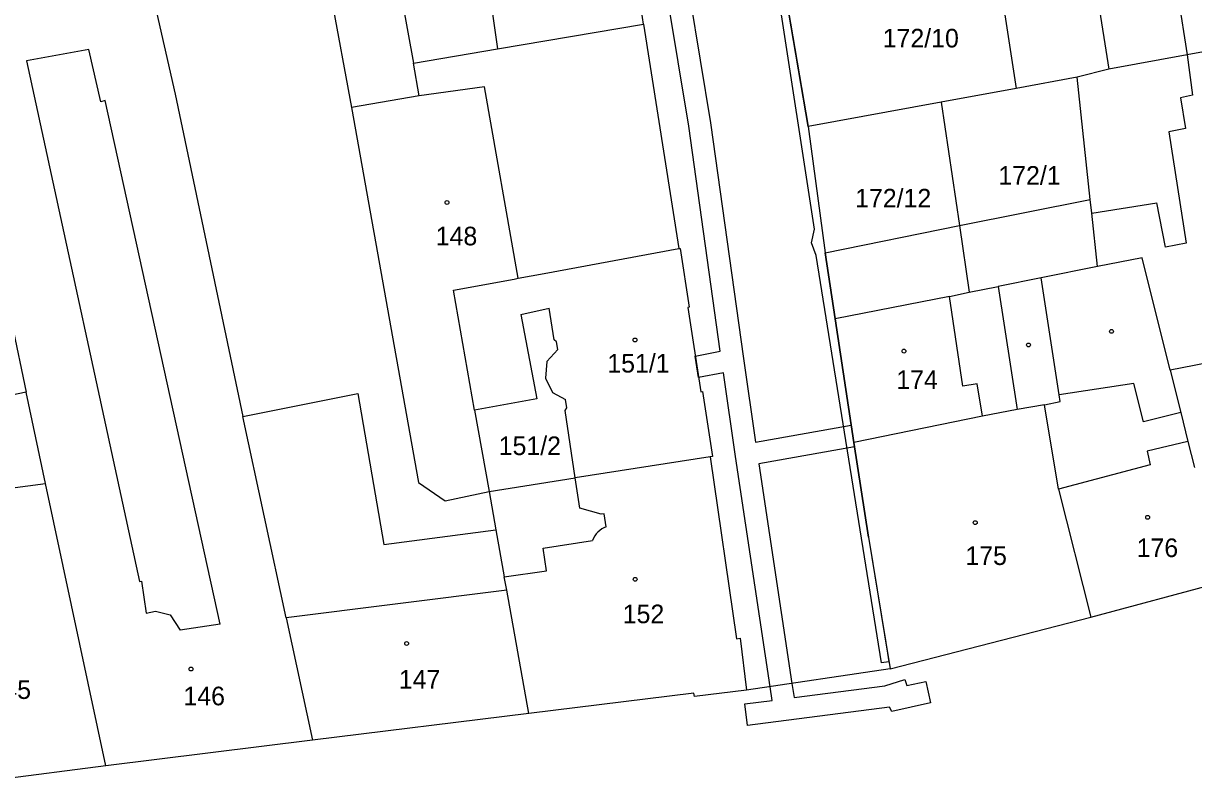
# Model space of a CAD drawing. Extents: x -755819 to -753140, y -1169796 to -1166000.
# Drawn here: x -755003.3 to -754896.5, y -1166240.3 to -1166170.5 of the extents above; entities that cross this region are included whole.
import ezdxf

# ---------------------------------------------------------------- set-up
doc = ezdxf.new("R2010")
doc.units = 0
for name, color, linetype in [('Vrstva 1', 7, 'Continuous'), ('Vrstva 18', 7, 'Continuous'), ('Vrstva 19', 7, 'Continuous'), ('Vrstva 25', 7, 'Continuous'), ('Vrstva 27', 7, 'Continuous'), ('Vrstva 4', 7, 'Continuous')]:
    doc.layers.add(name, color=color, linetype=linetype)

msp = doc.modelspace()

# ---------------------------------------------------------------- linework, layer by layer
at = {"layer": 'Vrstva 1'}
for p, q in [((-754946.7, -1166170.55), (-754948.71, -1166157.4)), ((-754906.84, -1166157.83), (-754904.21, -1166174.68)), ((-754970.06, -1166161.31), (-754967.72, -1166174.12)), ((-754914.72, -1166163.16), (-754912.67, -1166176.43)), ((-754992.16, -1166165.16), (-754989.49, -1166176.96)), ((-754931.68, -1166179.9), (-754934, -1166166.3)), ((-754960.03, -1166172.82), (-754946.7, -1166170.55)), ((-754946.7, -1166170.55), (-754943.48, -1166191.07)), ((-754883.85, -1166170.95), (-754897.07, -1166173.35)), ((-754967.72, -1166174.12), (-754960.03, -1166172.82)), ((-754897.07, -1166173.35), (-754904.21, -1166174.68)), ((-754904.21, -1166174.68), (-754907.1, -1166175.41)), ((-754907.1, -1166175.41), (-754912.67, -1166176.43)), ((-754905.91, -1166186.57), (-754907.1, -1166175.41)), ((-754989.49, -1166176.96), (-754983.3, -1166206.41)), ((-754912.67, -1166176.43), (-754919.53, -1166177.69)), ((-754919.53, -1166177.69), (-754931.68, -1166179.9)), ((-754919.53, -1166177.69), (-754917.85, -1166188.97)), ((-754931.68, -1166179.9), (-754930.13, -1166191.44)), ((-754905.77, -1166187.82), (-754905.91, -1166186.57)), ((-754905.25, -1166192.7), (-754905.77, -1166187.82)), ((-754917.85, -1166188.97), (-754916.95, -1166195.06)), ((-755006.23, -1166189.21), (-755003.07, -1166204.19)), ((-754955.79, -1166193.34), (-754943.48, -1166191.07)), ((-754943.48, -1166191.07), (-754943.36, -1166191.05)), ((-754943.36, -1166191.05), (-754942.53, -1166196.42)), ((-754929.2, -1166197.47), (-754930.13, -1166191.44)), ((-754901.18, -1166191.9), (-754905.25, -1166192.7)), ((-754898.61, -1166202.17), (-754901.18, -1166191.9)), ((-754958.14, -1166193.78), (-754955.79, -1166193.34)), ((-754905.25, -1166192.7), (-754910.38, -1166193.73)), ((-754964.06, -1166194.87), (-754958.53, -1166193.85)), ((-754958.53, -1166193.85), (-754958.14, -1166193.78)), ((-754910.38, -1166193.73), (-754914.32, -1166194.53)), ((-754908.74, -1166204.44), (-754910.38, -1166193.73)), ((-754962.14, -1166205.83), (-754964.06, -1166194.87)), ((-754918.76, -1166195.43), (-754929.2, -1166197.47)), ((-754918.76, -1166195.43), (-754916.95, -1166195.06)), ((-754916.95, -1166195.06), (-754914.32, -1166194.53)), ((-754957.91, -1166197.09), (-754955.31, -1166196.52)), ((-754954.87, -1166199.4), (-754955.31, -1166196.52)), ((-754942.53, -1166196.42), (-754942.66, -1166196.44)), ((-754942.66, -1166196.44), (-754941.48, -1166204.14)), ((-754957.91, -1166197.09), (-754956.45, -1166204.78)), ((-754927.49, -1166208.78), (-754929.2, -1166197.47)), ((-754954.64, -1166199.57), (-754954.87, -1166199.4)), ((-754954.53, -1166200.29), (-754954.64, -1166199.57)), ((-754954.53, -1166200.29), (-754955.54, -1166201.37)), ((-754955.54, -1166201.37), (-754955.66, -1166202.9)), ((-754892.51, -1166200.97), (-754898.61, -1166202.17)), ((-754955.66, -1166202.9), (-754955.03, -1166204.22)), ((-754898.61, -1166202.17), (-754897.64, -1166206.05)), ((-755001.33, -1166212.53), (-755003.07, -1166204.19)), ((-754983.3, -1166206.41), (-754972.78, -1166204.31)), ((-754972.78, -1166204.31), (-754970.42, -1166218.1)), ((-754956.45, -1166204.78), (-754962.14, -1166205.83)), ((-754955.03, -1166204.22), (-754953.84, -1166204.85)), ((-754953.7, -1166205.6), (-754953.84, -1166204.85)), ((-754941.48, -1166204.14), (-754941.33, -1166204.12)), ((-754941.33, -1166204.12), (-754940.41, -1166210.06)), ((-754910.07, -1166205.33), (-754908.65, -1166205.05)), ((-754908.65, -1166205.05), (-754908.74, -1166204.44)), ((-754962.14, -1166205.83), (-754960.81, -1166213.26)), ((-754953.85, -1166205.87), (-754953.7, -1166205.6)), ((-754952.94, -1166212), (-754953.85, -1166205.87)), ((-754912.59, -1166205.76), (-754915.76, -1166206.38)), ((-754910.07, -1166205.33), (-754912.59, -1166205.76)), ((-754908.8, -1166213.03), (-754910.07, -1166205.33)), ((-754897.64, -1166206.05), (-754896.98, -1166208.68)), ((-754979.35, -1166224.8), (-754983.3, -1166206.41)), ((-754915.76, -1166206.38), (-754927.49, -1166208.78)), ((-754926.15, -1166217.44), (-754927.49, -1166208.78)), ((-754896.98, -1166208.68), (-754896.38, -1166211.07)), ((-754940.61, -1166210.09), (-754952.94, -1166212)), ((-754940.41, -1166210.06), (-754940.61, -1166210.09)), ((-754940.61, -1166210.09), (-754938.21, -1166226.72)), ((-754995.82, -1166238.33), (-755001.33, -1166212.53)), ((-754960.81, -1166213.26), (-754952.94, -1166212)), ((-754960.81, -1166213.26), (-754960.18, -1166216.76)), ((-754908.8, -1166213.03), (-754905.86, -1166224.74)), ((-754970.42, -1166218.1), (-754960.18, -1166216.76)), ((-754960.18, -1166216.76), (-754959.42, -1166221.05)), ((-754926.15, -1166217.44), (-754924.18, -1166229.45)), ((-754959.2, -1166222.27), (-754959.42, -1166221.05)), ((-754905.86, -1166224.74), (-754893.78, -1166221.5)), ((-754957.18, -1166233.54), (-754959.2, -1166222.27)), ((-754979.35, -1166224.8), (-754976.94, -1166235.99)), ((-754924.18, -1166229.45), (-754905.86, -1166224.74)), ((-754938.21, -1166226.72), (-754937.89, -1166226.67)), ((-754937.89, -1166226.67), (-754937.31, -1166231.41)), ((-754924.18, -1166229.45), (-754937.31, -1166231.41)), ((-754942.1, -1166231.67), (-754957.18, -1166233.54)), ((-754942.06, -1166232), (-754942.1, -1166231.67)), ((-754937.31, -1166231.41), (-754942.06, -1166232)), ((-754957.18, -1166233.54), (-754976.94, -1166235.99)), ((-754976.94, -1166235.99), (-754995.82, -1166238.33)), ((-754995.82, -1166238.33), (-755011.38, -1166240.31))]:
    msp.add_line(p, q, dxfattribs=at)
at = {"layer": 'Vrstva 25'}
for centre in [(-754964.65, -1166186.85), (-754903.97, -1166198.63), (-754947.48, -1166199.41), (-754911.55, -1166199.87), (-754922.92, -1166200.43), (-754900.67, -1166215.62), (-754916.41, -1166216.1), (-754947.47, -1166221.28), (-754968.34, -1166227.15), (-754988.03, -1166229.48)]:
    msp.add_circle(centre, 0.175, dxfattribs=at)
at = {"layer": 'Vrstva 27'}
for p, q in [((-754931.1, -1166189.29), (-754946.58, -1166088.45)), ((-754944.79, -1166154.14), (-754940.59, -1166179.57)), ((-754942.57, -1166179.87), (-754946.62, -1166155.36)), ((-754934, -1166166.3), (-754931.68, -1166179.9)), ((-754939.69, -1166200.44), (-754942.57, -1166179.87)), ((-754940.59, -1166179.57), (-754937.58, -1166201.1)), ((-754931.68, -1166179.9), (-754930.13, -1166191.44)), ((-754931.36, -1166190.53), (-754931.1, -1166189.29)), ((-754930.94, -1166191.71), (-754931.36, -1166190.53)), ((-754924.98, -1166228.9), (-754930.94, -1166191.71)), ((-754930.13, -1166191.44), (-754929.2, -1166197.47)), ((-754929.2, -1166197.47), (-754927.49, -1166208.78)), ((-754941.98, -1166200.88), (-754939.69, -1166200.44)), ((-754941.68, -1166202.85), (-754941.98, -1166200.88)), ((-754937.58, -1166201.1), (-754936.47, -1166208.74)), ((-754939.41, -1166202.42), (-754941.68, -1166202.85)), ((-754938.3, -1166210.05), (-754939.41, -1166202.42)), ((-754936.47, -1166208.74), (-754927.73, -1166207.2)), ((-754927.73, -1166207.2), (-754927.49, -1166208.78)), ((-754927.43, -1166209.18), (-754936.18, -1166210.72)), ((-754927.49, -1166208.78), (-754927.43, -1166209.18)), ((-754927.49, -1166208.78), (-754926.15, -1166217.44)), ((-754935.13, -1166231.09), (-754938.3, -1166210.05)), ((-754936.18, -1166210.72), (-754933.15, -1166230.79)), ((-754926.15, -1166217.44), (-754924.41, -1166228.02)), ((-754924.41, -1166228.02), (-754924.29, -1166228.81)), ((-754924.29, -1166228.81), (-754924.98, -1166228.9)), ((-754924.67, -1166231.01), (-754922.83, -1166230.44)), ((-754922.83, -1166230.44), (-754922.66, -1166230.99)), ((-754922.66, -1166230.99), (-754920.93, -1166230.61)), ((-754920.93, -1166230.61), (-754920.5, -1166232.56)), ((-754934.94, -1166232.35), (-754935.13, -1166231.09)), ((-754933.15, -1166230.79), (-754932.96, -1166232.09)), ((-754932.96, -1166232.09), (-754924.67, -1166231.01)), ((-754937.45, -1166232.66), (-754934.94, -1166232.35)), ((-754937.2, -1166234.65), (-754937.45, -1166232.66)), ((-754920.5, -1166232.56), (-754924.02, -1166233.35)), ((-754924.24, -1166232.97), (-754937.2, -1166234.65)), ((-754924.02, -1166233.35), (-754924.24, -1166232.97))]:
    msp.add_line(p, q, dxfattribs=at)
at = {"layer": 'Vrstva 4'}
for p, q in [((-754899.63, -1166156.61), (-754897.07, -1166173.35)), ((-754961.92, -1166159.82), (-754960.03, -1166172.82)), ((-754976, -1166164.02), (-754973.37, -1166178.19)), ((-754997.37, -1166172.87), (-755003.05, -1166173.9)), ((-754996.27, -1166177.65), (-754997.37, -1166172.87)), ((-755003.05, -1166173.9), (-754992.74, -1166221.49)), ((-754967.19, -1166177.12), (-754967.72, -1166174.12)), ((-754897.07, -1166173.35), (-754896.56, -1166177.05)), ((-754967.19, -1166177.12), (-754973.37, -1166178.19)), ((-754961.23, -1166176.3), (-754967.19, -1166177.12)), ((-754958.14, -1166193.78), (-754961.23, -1166176.3)), ((-754896.56, -1166177.05), (-754897.65, -1166177.28)), ((-754897.65, -1166177.28), (-754897.2, -1166180.09)), ((-754995.87, -1166177.55), (-754996.27, -1166177.65)), ((-754985.36, -1166225.37), (-754995.87, -1166177.55)), ((-754973.37, -1166178.19), (-754967.25, -1166212.45)), ((-754897.2, -1166180.09), (-754898.74, -1166180.39)), ((-754898.74, -1166180.39), (-754897.16, -1166190.58)), ((-754917.85, -1166188.97), (-754905.91, -1166186.57)), ((-754905.77, -1166187.82), (-754899.82, -1166186.89)), ((-754899.02, -1166190.95), (-754899.82, -1166186.89)), ((-754930.13, -1166191.44), (-754917.85, -1166188.97)), ((-754897.16, -1166190.58), (-754899.02, -1166190.95)), ((-754917.54, -1166203.63), (-754918.76, -1166195.43)), ((-754914.32, -1166194.53), (-754912.59, -1166205.76)), ((-754916.23, -1166203.43), (-754917.54, -1166203.63)), ((-754915.76, -1166206.38), (-754916.23, -1166203.43)), ((-754901.93, -1166203.39), (-754908.74, -1166204.44)), ((-754901.05, -1166206.9), (-754901.93, -1166203.39)), ((-755003.07, -1166204.19), (-755016.63, -1166207.04)), ((-754897.64, -1166206.05), (-754901.05, -1166206.9)), ((-754896.98, -1166208.68), (-754900.7, -1166209.58)), ((-754900.7, -1166209.58), (-754900.42, -1166210.81)), ((-754900.42, -1166210.81), (-754908.8, -1166213.03)), ((-755008.61, -1166213.51), (-755001.33, -1166212.53)), ((-754967.25, -1166212.45), (-754964.83, -1166214.11)), ((-754952.52, -1166214.78), (-754952.94, -1166212)), ((-754964.83, -1166214.11), (-754960.81, -1166213.26)), ((-754950.58, -1166215.34), (-754952.52, -1166214.78)), ((-754950.29, -1166215.3), (-754950.58, -1166215.34)), ((-754950.11, -1166216.48), (-754950.29, -1166215.3)), ((-754955.88, -1166218.43), (-754951.36, -1166217.74)), ((-754955.57, -1166220.5), (-754955.88, -1166218.43)), ((-754959.42, -1166221.05), (-754955.57, -1166220.5)), ((-754992.74, -1166221.49), (-754992.55, -1166221.45)), ((-754992.55, -1166221.45), (-754992.13, -1166224.36)), ((-754959.2, -1166222.27), (-754979.35, -1166224.8)), ((-754992.13, -1166224.36), (-754991.26, -1166224.19)), ((-754991.26, -1166224.19), (-754989.94, -1166224.53)), ((-754989.94, -1166224.53), (-754989.02, -1166225.93)), ((-754985.36, -1166225.37), (-754989.02, -1166225.93))]:
    msp.add_line(p, q, dxfattribs=at)
msp.add_arc((-754949.37, -1166218.46), 2.12, 110.4483, 160.0083, dxfattribs=at)

# ---------------------------------------------------------------- texts
at = {"layer": 'Vrstva 18'}
for s, p in [('172/10', (-754924.86, -1166172.69)), ('172/1', (-754914.3, -1166185.23)), ('172/12', (-754927.38, -1166187.31)), ('151/2', (-754959.93, -1166209.93))]:
    msp.add_text(s, height=1.7, dxfattribs=at).set_placement(p)
at = {"layer": 'Vrstva 19'}
for s, p in [('148', (-754965.68, -1166190.77)), ('151/1', (-754950.01, -1166202.39)), ('174', (-754923.62, -1166203.89)), ('176', (-754901.67, -1166219.25)), ('175', (-754917.31, -1166219.97)), ('152', (-754948.6, -1166225.29)), ('147', (-754969.05, -1166231.26)), ('145', (-755006.43, -1166232.21)), ('146', (-754988.72, -1166232.79))]:
    msp.add_text(s, height=1.7, dxfattribs=at).set_placement(p)

doc.saveas('drawing.dxf')
